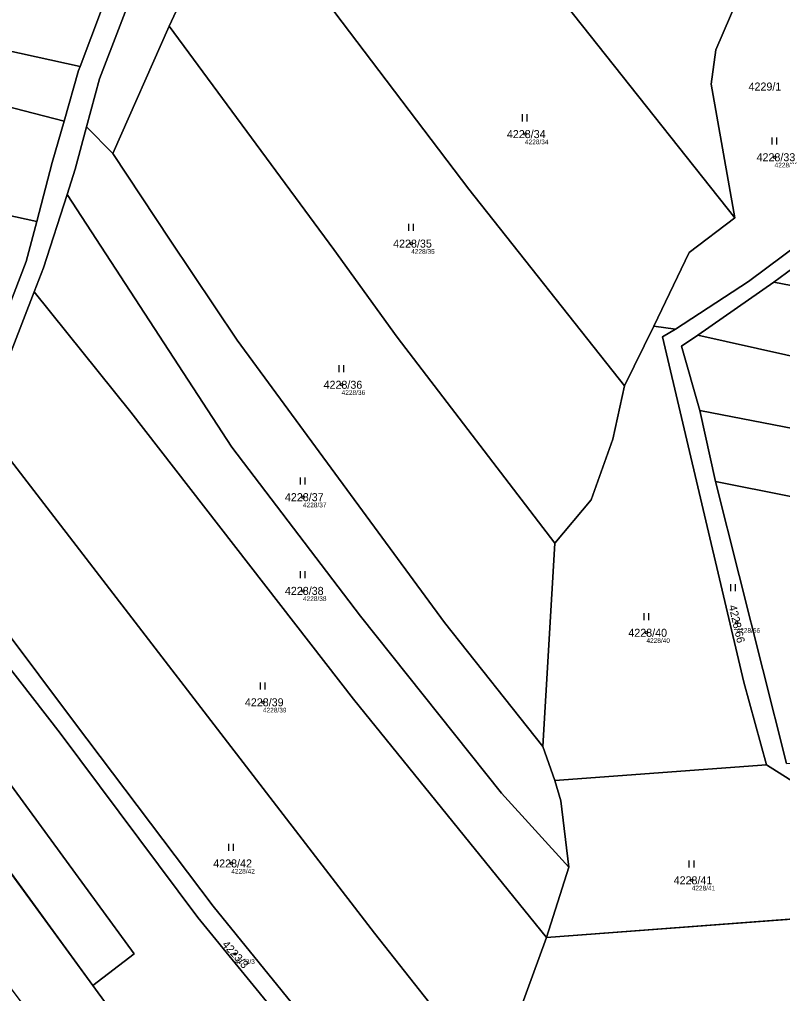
# Model space of a CAD drawing. Extents: x -739214 to -733252, y -1147612 to -1142842.
# Drawn here: x -736795.4 to -736633.4, y -1147003.7 to -1146796.7 of the extents above; entities that cross this region are included whole.
import ezdxf

# ---------------------------------------------------------------- set-up
doc = ezdxf.new("R2010")
doc.units = 0
for name, color, linetype in [('Definiční body', 7, 'Continuous'), ('Hranice parcel', 7, 'Continuous'), ('Parcelní čísla', 7, 'Continuous'), ('Polygon parcely', 7, 'Continuous'), ('Značky kultur', 7, 'Continuous')]:
    doc.layers.add(name, color=color, linetype=linetype)

msp = doc.modelspace()

# ---------------------------------------------------------------- linework, layer by layer
at = {"layer": 'Definiční body'}
for centre in [(-736688.08, -1146821.07), (-736635.06, -1146825.99), (-736712.24, -1146844.34), (-736727.01, -1146874.33), (-736735.22, -1146898.21), (-736735.22, -1146918.12), (-736643.14, -1146924.87), (-736662.29, -1146927.02), (-736743.72, -1146941.79), (-736750.44, -1146976.03), (-736652.67, -1146979.61), (-736749.67, -1146995.24)]:
    msp.add_circle(centre, 0.25, dxfattribs=at)
at = {"layer": 'Hranice parcel'}
for p, q in [((-736778.02, -1146794.7), (-736782.57, -1146806.7)), ((-736775.63, -1146825.18), (-736763.65, -1146798.14)), ((-736781.16, -1146819.55), (-736775.63, -1146825.18)), ((-736635.21, -1146852.5), (-736651.4, -1146863.79)), ((-736666.98, -1146874.57), (-736660.7, -1146861.87)), ((-736660.7, -1146861.87), (-736656.1, -1146862.51)), ((-736650.98, -1146879.81), (-736647.63, -1146894.86)), ((-736647.63, -1146894.86), (-736615.98, -1146901.19)), ((-736647.63, -1146894.86), (-736632.55, -1146954.81)), ((-736684.3, -1146951.17), (-736681.73, -1146907.98)), ((-736834.18, -1146927.55), (-736779.85, -1147001.97)), ((-736681.77, -1146958.44), (-736684.3, -1146951.17)), ((-736681.77, -1146958.44), (-736636.79, -1146955.05)), ((-736683.48, -1146991.77), (-736678.78, -1146976.81)), ((-736683.48, -1146991.77), (-736617.82, -1146986.8)), ((-736694.8, -1147022.75), (-736683.48, -1146991.77))]:
    msp.add_line(p, q, dxfattribs=at)
for points in [[(-736759.81, -1146754.71), (-736769.28, -1146785.51), (-736778.4, -1146809.32), (-736781.16, -1146819.55)], [(-737121.17, -1146762.56), (-737065.27, -1146782.23), (-737033.3, -1146792.23), (-736969.88, -1146808.89), (-736924.61, -1146817.77), (-736859.07, -1146828.33), (-736815.74, -1146834.43), (-736791.75, -1146839.63)], [(-736733.34, -1146788.69), (-736701.68, -1146765.42), (-736643.52, -1146838.85)], [(-736643.52, -1146838.85), (-736648.54, -1146810.43), (-736647.58, -1146803.17), (-736638.39, -1146781.91), (-736637.03, -1146770.43)], [(-736763.65, -1146798.14), (-736758.07, -1146786.13), (-736746.88, -1146772.8)], [(-736930.82, -1146781.07), (-736889.74, -1146787.96), (-736811.31, -1146800.41), (-736782.57, -1146806.7)], [(-736733.34, -1146788.69), (-736700, -1146832.77), (-736666.98, -1146874.57)], [(-736924.76, -1146795.3), (-736862.24, -1146804.52), (-736813.67, -1146811.18), (-736785.96, -1146818.3)], [(-736763.65, -1146798.14), (-736728.64, -1146845.58), (-736715.25, -1146864.21), (-736681.73, -1146907.98)], [(-736782.57, -1146806.7), (-736782.9, -1146807.56), (-736785.96, -1146818.3)], [(-736656.1, -1146862.51), (-736640.62, -1146852.37), (-736621.69, -1146838.29), (-736620.41, -1146835.09), (-736619.98, -1146831.24), (-736626.78, -1146811.07)], [(-736785.96, -1146818.3), (-736788.47, -1146827.14), (-736791.75, -1146839.63)], [(-736781.16, -1146819.55), (-736783.57, -1146828.52), (-736785.31, -1146833.91)], [(-736775.63, -1146825.18), (-736763.44, -1146843.62), (-736749.23, -1146864.88), (-736705.18, -1146924.82), (-736684.3, -1146951.17)], [(-736785.31, -1146833.91), (-736790.35, -1146849.48), (-736792.32, -1146854.6)], [(-736785.31, -1146833.91), (-736750.33, -1146887.59), (-736722.99, -1146923.49), (-736693.08, -1146961.09), (-736678.78, -1146976.81)], [(-736643.52, -1146838.85), (-736653.24, -1146846.22), (-736660.7, -1146861.87)], [(-736616.94, -1146838.5), (-736619.07, -1146840.64), (-736635.21, -1146852.5)], [(-736791.75, -1146839.63), (-736793.99, -1146848.17), (-736799.46, -1146862.36)], [(-736635.21, -1146852.5), (-736538.81, -1146871.05), (-736512.68, -1146874.77)], [(-736792.32, -1146854.6), (-736799.1, -1146872.25), (-736803.53, -1146882.33)], [(-736792.32, -1146854.6), (-736771.8, -1146880.18), (-736724.51, -1146941.11), (-736683.48, -1146991.77)], [(-736636.79, -1146955.05), (-736641.59, -1146937.53), (-736658.89, -1146864.16), (-736656.1, -1146862.51)], [(-736651.4, -1146863.79), (-736654.82, -1146866.14), (-736650.98, -1146879.81)], [(-736651.4, -1146863.79), (-736545.28, -1146887.5), (-736545.6, -1146882.8), (-736515.13, -1146886.74)], [(-736681.73, -1146907.98), (-736674.01, -1146898.81), (-736669.44, -1146885.87), (-736666.98, -1146874.57)], [(-736650.98, -1146879.81), (-736584.4, -1146892.72), (-736536.23, -1146902.34), (-736541.46, -1146894.97), (-736517.51, -1146897.85)], [(-736803.53, -1146882.33), (-736720.04, -1146990.84), (-736694.8, -1147022.75)], [(-736705.22, -1147042.97), (-736707.08, -1147041.77), (-736719.22, -1147028.35), (-736754.31, -1146985.13), (-736783.76, -1146946.11), (-736813.87, -1146905.84)], [(-736813.05, -1146914.58), (-736786.78, -1146948.35), (-736757.55, -1146987.53), (-736722.05, -1147030.99), (-736709.34, -1147045.35), (-736706.85, -1147046.98)], [(-736779.85, -1147001.97), (-736771.09, -1146995.22), (-736826.18, -1146919.88)], [(-736617.82, -1146986.8), (-736619.62, -1146982.49), (-736619.83, -1146980.24), (-736616.41, -1146972.34), (-736616.73, -1146969.24), (-736618.33, -1146966.78), (-736636.79, -1146955.05)], [(-736678.78, -1146976.81), (-736680.49, -1146962.71), (-736681.77, -1146958.44)], [(-736779.85, -1147001.97), (-736755.69, -1147035.08), (-736732.12, -1147064.65), (-736722.68, -1147074.28)]]:
    msp.add_lwpolyline(points, dxfattribs=at)
at = {"layer": 'Polygon parcely'}
for points in [[(-736647.58, -1146803.17), (-736638.39, -1146781.91), (-736637.03, -1146770.43), (-736651.86, -1146767.18), (-736676.64, -1146750.12), (-736695.55, -1146736.25), (-736708.68, -1146733.4), (-736714.21, -1146731.96), (-736721.04, -1146745.5), (-736733.12, -1146743.82), (-736745.93, -1146773.92), (-736733.34, -1146788.69), (-736701.68, -1146765.42), (-736643.52, -1146838.85), (-736648.54, -1146810.43)], [(-736969.88, -1146808.89), (-736924.61, -1146817.77), (-736859.07, -1146828.33), (-736815.74, -1146834.43), (-736791.75, -1146839.63), (-736788.47, -1146827.14), (-736785.96, -1146818.3), (-736813.67, -1146811.18), (-736862.24, -1146804.52), (-736924.76, -1146795.3), (-736952.6, -1146790.76), (-736989.01, -1146781.77), (-737024.41, -1146770.78), (-737074.09, -1146756.33), (-737108.87, -1146741.08), (-737109.21, -1146741.54), (-737121.17, -1146762.56), (-737065.27, -1146782.23), (-737033.3, -1146792.23)], [(-736769.28, -1146785.51), (-736778.4, -1146809.32), (-736781.16, -1146819.55), (-736775.63, -1146825.18), (-736763.65, -1146798.14), (-736758.07, -1146786.13), (-736746.88, -1146772.8), (-736759.81, -1146754.71)], [(-736930.82, -1146781.07), (-736889.74, -1146787.96), (-736811.31, -1146800.41), (-736782.57, -1146806.7), (-736778.02, -1146794.7), (-736805.33, -1146787.97), (-736843.54, -1146783.31), (-736964.96, -1146764.19), (-736983.02, -1146760.31), (-736979.78, -1146773.16), (-736955.54, -1146778.2)], [(-737132.31, -1146782.71), (-737103.41, -1146795.16), (-737078.07, -1146803.61), (-737044.17, -1146813.14), (-736962.15, -1146832.71), (-736908.44, -1146842.71), (-736833.81, -1146852.94), (-736799.46, -1146862.36), (-736793.99, -1146848.17), (-736791.75, -1146839.63), (-736815.74, -1146834.43), (-736859.07, -1146828.33), (-736924.61, -1146817.77), (-736969.88, -1146808.89), (-737033.3, -1146792.23), (-737065.27, -1146782.23), (-737121.17, -1146762.56)], [(-736700, -1146832.77), (-736666.98, -1146874.57), (-736660.7, -1146861.87), (-736653.24, -1146846.22), (-736643.52, -1146838.85), (-736701.68, -1146765.42), (-736733.34, -1146788.69)], [(-736674.01, -1146898.81), (-736669.44, -1146885.87), (-736666.98, -1146874.57), (-736700, -1146832.77), (-736733.34, -1146788.69), (-736745.93, -1146773.92), (-736746.88, -1146772.8), (-736758.07, -1146786.13), (-736763.65, -1146798.14), (-736728.64, -1146845.58), (-736715.25, -1146864.21), (-736681.73, -1146907.98)], [(-736924.76, -1146795.3), (-736862.24, -1146804.52), (-736813.67, -1146811.18), (-736785.96, -1146818.3), (-736782.9, -1146807.56), (-736782.57, -1146806.7), (-736811.31, -1146800.41), (-736889.74, -1146787.96), (-736930.82, -1146781.07)], [(-736681.73, -1146907.98), (-736715.25, -1146864.21), (-736728.64, -1146845.58), (-736763.65, -1146798.14), (-736775.63, -1146825.18), (-736763.44, -1146843.62), (-736749.23, -1146864.88), (-736705.18, -1146924.82), (-736684.3, -1146951.17)], [(-736785.31, -1146833.91), (-736750.33, -1146887.59), (-736722.99, -1146923.49), (-736693.08, -1146961.09), (-736678.78, -1146976.81), (-736680.49, -1146962.71), (-736681.77, -1146958.44), (-736684.3, -1146951.17), (-736705.18, -1146924.82), (-736749.23, -1146864.88), (-736763.44, -1146843.62), (-736775.63, -1146825.18), (-736781.16, -1146819.55), (-736783.57, -1146828.52)], [(-736792.32, -1146854.6), (-736771.8, -1146880.18), (-736724.51, -1146941.11), (-736683.48, -1146991.77), (-736678.78, -1146976.81), (-736693.08, -1146961.09), (-736722.99, -1146923.49), (-736750.33, -1146887.59), (-736785.31, -1146833.91), (-736790.35, -1146849.48)], [(-736616.94, -1146838.5), (-736619.07, -1146840.64), (-736635.21, -1146852.5), (-736538.81, -1146871.05), (-736512.68, -1146874.77), (-736508.96, -1146854.94), (-736535.1, -1146851.27)], [(-736545.6, -1146882.8), (-736515.13, -1146886.74), (-736512.68, -1146874.77), (-736538.81, -1146871.05), (-736635.21, -1146852.5), (-736651.4, -1146863.79), (-736545.28, -1146887.5)], [(-736803.53, -1146882.33), (-736720.04, -1146990.84), (-736694.8, -1147022.75), (-736683.48, -1146991.77), (-736724.51, -1146941.11), (-736771.8, -1146880.18), (-736792.32, -1146854.6), (-736799.1, -1146872.25)], [(-736658.89, -1146864.16), (-736656.1, -1146862.51), (-736660.7, -1146861.87), (-736666.98, -1146874.57), (-736669.44, -1146885.87), (-736674.01, -1146898.81), (-736681.73, -1146907.98), (-736684.3, -1146951.17), (-736681.77, -1146958.44), (-736636.79, -1146955.05), (-736641.59, -1146937.53)], [(-736541.46, -1146894.97), (-736517.51, -1146897.85), (-736515.13, -1146886.74), (-736545.6, -1146882.8), (-736545.28, -1146887.5), (-736651.4, -1146863.79), (-736654.82, -1146866.14), (-736650.98, -1146879.81), (-736584.4, -1146892.72), (-736536.23, -1146902.34)], [(-736520.97, -1146915.55), (-736517.51, -1146897.85), (-736541.46, -1146894.97), (-736536.23, -1146902.34), (-736584.4, -1146892.72), (-736650.98, -1146879.81), (-736647.63, -1146894.86), (-736615.98, -1146901.19), (-736529.06, -1146917.76), (-736528.5, -1146915.71)], [(-736813.87, -1146905.84), (-736783.76, -1146946.11), (-736754.31, -1146985.13), (-736719.22, -1147028.35), (-736707.08, -1147041.77), (-736705.22, -1147042.97), (-736694.8, -1147022.75), (-736720.04, -1146990.84), (-736803.53, -1146882.33)], [(-736632.55, -1146954.81), (-736611.7, -1146953.32), (-736613.21, -1146931.07), (-736615.98, -1146901.19), (-736647.63, -1146894.86)], [(-736754.31, -1146985.13), (-736783.76, -1146946.11), (-736813.87, -1146905.84), (-736816.58, -1146909.33), (-736813.05, -1146914.58), (-736786.78, -1146948.35), (-736757.55, -1146987.53), (-736722.05, -1147030.99), (-736709.34, -1147045.35), (-736706.85, -1147046.98), (-736696.94, -1147053.46), (-736693.29, -1147055.85), (-736676.15, -1147064.93), (-736662.61, -1147069.39), (-736663.47, -1147064.19), (-736665.35, -1147063.6), (-736689.91, -1147052.87), (-736695.67, -1147049.14), (-736705.22, -1147042.97), (-736707.08, -1147041.77), (-736719.22, -1147028.35)], [(-736732.12, -1147064.65), (-736722.68, -1147074.28), (-736706.85, -1147046.98), (-736709.34, -1147045.35), (-736722.05, -1147030.99), (-736757.55, -1146987.53), (-736786.78, -1146948.35), (-736813.05, -1146914.58), (-736820.75, -1146914.68), (-736826.18, -1146919.88), (-736771.09, -1146995.22), (-736779.85, -1147001.97), (-736755.69, -1147035.08)], [(-736771.09, -1146995.22), (-736826.18, -1146919.88), (-736834.18, -1146927.55), (-736779.85, -1147001.97)], [(-736731.36, -1147087.83), (-736722.68, -1147074.28), (-736732.12, -1147064.65), (-736755.69, -1147035.08), (-736779.85, -1147001.97), (-736834.18, -1146927.55), (-736845.79, -1146937.6), (-736824.68, -1146967.45), (-736798.93, -1147000.32), (-736781.46, -1147023.56)], [(-736618.33, -1146966.78), (-736636.79, -1146955.05), (-736681.77, -1146958.44), (-736680.49, -1146962.71), (-736678.78, -1146976.81), (-736683.48, -1146991.77), (-736617.82, -1146986.8), (-736619.62, -1146982.49), (-736619.83, -1146980.24), (-736616.41, -1146972.34), (-736616.73, -1146969.24)], [(-736615.46, -1146998.36), (-736615.46, -1146996.11), (-736616.96, -1146988.85), (-736617.82, -1146986.8), (-736683.48, -1146991.77), (-736694.8, -1147022.75), (-736685.83, -1147023.18), (-736682.84, -1147023.82), (-736682.84, -1147019.33), (-736662.35, -1147022.82), (-736654.87, -1147023.03), (-736649.21, -1147023.14), (-736645.26, -1147021.43), (-736627.32, -1147011.71), (-736620.48, -1147006.05), (-736617.92, -1147003.06)]]:
    msp.add_lwpolyline(points, close=True, dxfattribs=at)
for points in [[(-736600.61, -1146763.59), (-736634.36, -1146756.54), (-736637.03, -1146770.43), (-736638.39, -1146781.91), (-736647.58, -1146803.17), (-736648.54, -1146810.43), (-736643.52, -1146838.85), (-736653.24, -1146846.22), (-736660.7, -1146861.87), (-736656.1, -1146862.51), (-736640.62, -1146852.37), (-736621.69, -1146838.29)], [(-736799.1, -1146872.25), (-736792.32, -1146854.6), (-736790.35, -1146849.48), (-736785.31, -1146833.91), (-736783.57, -1146828.52), (-736781.16, -1146819.55), (-736778.4, -1146809.32), (-736769.28, -1146785.51)], [(-736778.02, -1146794.7), (-736782.57, -1146806.7), (-736782.9, -1146807.56), (-736785.96, -1146818.3), (-736788.47, -1146827.14), (-736791.75, -1146839.63), (-736793.99, -1146848.17), (-736799.46, -1146862.36)], [(-736621.69, -1146838.29), (-736640.62, -1146852.37), (-736656.1, -1146862.51), (-736658.89, -1146864.16), (-736641.59, -1146937.53), (-736636.79, -1146955.05), (-736618.33, -1146966.78)], [(-736632.55, -1146954.81), (-736647.63, -1146894.86), (-736650.98, -1146879.81), (-736654.82, -1146866.14), (-736651.4, -1146863.79), (-736635.21, -1146852.5), (-736619.07, -1146840.64)]]:
    msp.add_lwpolyline(points, dxfattribs=at)
at = {"layer": 'Značky kultur'}
for p, q in [((-736688.59, -1146818.37), (-736688.59, -1146816.87)), ((-736687.59, -1146818.37), (-736687.59, -1146816.87)), ((-736635.57, -1146823.29), (-736635.57, -1146821.79)), ((-736634.57, -1146823.29), (-736634.57, -1146821.79)), ((-736712.75, -1146841.64), (-736712.75, -1146840.14)), ((-736711.75, -1146841.64), (-736711.75, -1146840.14)), ((-736727.52, -1146871.63), (-736727.52, -1146870.13)), ((-736726.52, -1146871.63), (-736726.52, -1146870.13)), ((-736735.73, -1146895.51), (-736735.73, -1146894.01)), ((-736734.73, -1146895.51), (-736734.73, -1146894.01)), ((-736735.73, -1146915.42), (-736735.73, -1146913.92)), ((-736734.73, -1146915.42), (-736734.73, -1146913.92)), ((-736644.39, -1146918.2), (-736644.39, -1146916.7)), ((-736643.39, -1146918.2), (-736643.39, -1146916.7)), ((-736662.8, -1146924.32), (-736662.8, -1146922.82)), ((-736661.8, -1146924.32), (-736661.8, -1146922.82)), ((-736744.23, -1146939.09), (-736744.23, -1146937.59)), ((-736743.23, -1146939.09), (-736743.23, -1146937.59)), ((-736750.95, -1146973.33), (-736750.95, -1146971.83)), ((-736749.95, -1146973.33), (-736749.95, -1146971.83)), ((-736653.18, -1146976.91), (-736653.18, -1146975.41)), ((-736652.18, -1146976.91), (-736652.18, -1146975.41))]:
    msp.add_line(p, q, dxfattribs=at)

# ---------------------------------------------------------------- texts
at = {"layer": 'Definiční body'}
for s, p in [('4228/34', (-736688.08, -1146823.23)), ('4228/33', (-736635.06, -1146828.15)), ('4228/35', (-736712.24, -1146846.5)), ('4228/36', (-736727.01, -1146876.49)), ('4228/37', (-736735.22, -1146900.37)), ('4228/38', (-736735.22, -1146920.28)), ('4228/66', (-736643.14, -1146927.03)), ('4228/40', (-736662.29, -1146929.18)), ('4228/39', (-736743.72, -1146943.95)), ('4228/42', (-736750.44, -1146978.19)), ('4228/41', (-736652.67, -1146981.77)), ('4223/3', (-736749.67, -1146997.4))]:
    msp.add_text(s, height=1, dxfattribs=at).set_placement(p)
at = {"layer": 'Parcelní čísla'}
for s, p in [('4229/1', (-736640.6, -1146811.82)), ('4228/34', (-736691.92, -1146821.92)), ('4228/33', (-736638.9, -1146826.84)), ('4228/35', (-736716.08, -1146845.19)), ('4228/36', (-736730.85, -1146875.18)), ('4228/37', (-736739.06, -1146899.06)), ('4228/38', (-736739.06, -1146918.97)), ('4228/40', (-736666.13, -1146927.87)), ('4228/39', (-736747.56, -1146942.64)), ('4228/42', (-736754.28, -1146976.88)), ('4228/41', (-736656.51, -1146980.46))]:
    msp.add_text(s, height=1.7, dxfattribs=at).set_placement(p)
for s, rotation, p in [('4228/66', 283, (-736644.83, -1146921.32)), ('4223/3', 312, (-736752.51, -1146993.35))]:
    msp.add_text(s, height=1.7, rotation=rotation, dxfattribs=at).set_placement(p)

doc.saveas('drawing.dxf')
